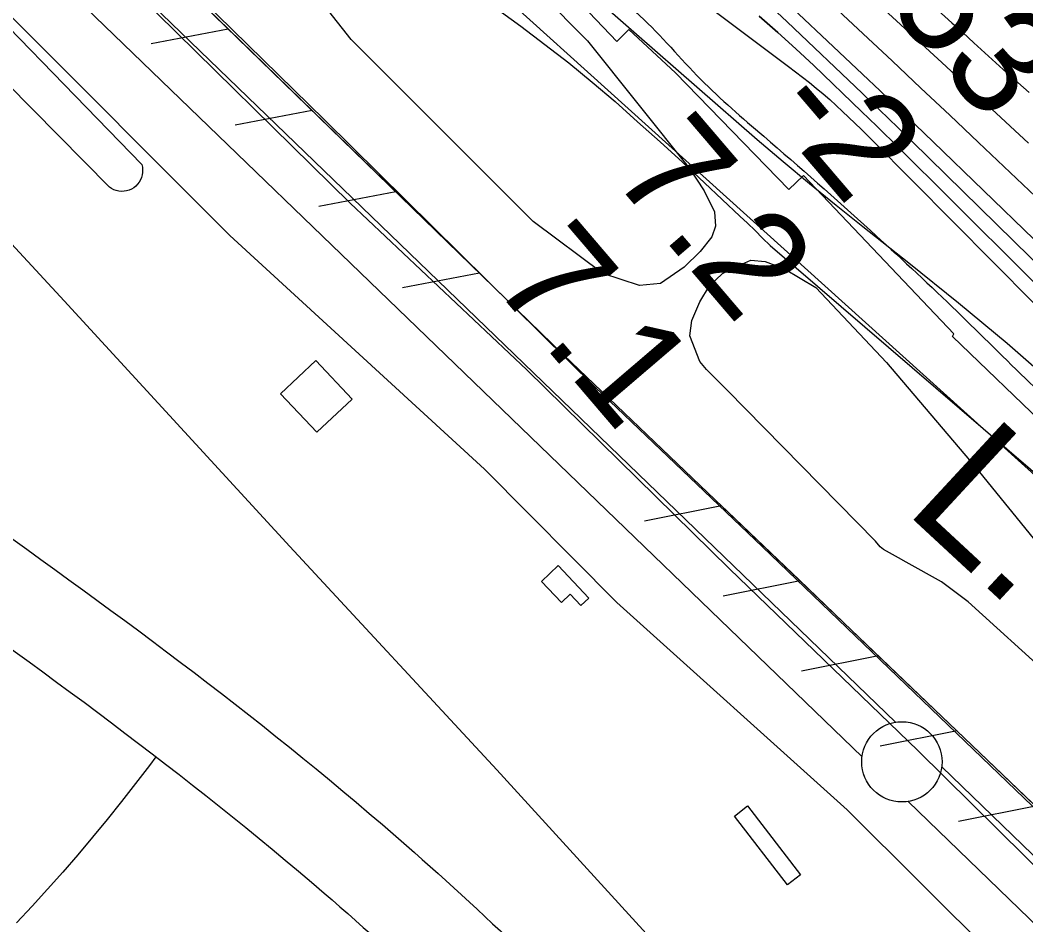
# Model space of a CAD drawing. Extents: x 3684037 to 3722149, y 433263 to 459021.
# Drawn here: x 3697510 to 3698136, y 455107 to 455671 of the extents above; entities that cross this region are included whole.
import ezdxf

# ---------------------------------------------------------------- set-up
doc = ezdxf.new("R2010")
doc.units = 0
for name, color, linetype in [('V-BLDG-OTLN', 7, 'Continuous'), ('V-FLOD-BASE', 7, 'Continuous'), ('V-LEVE-TOET', 7, 'Continuous'), ('V-RAIL-TRAK', 7, 'Continuous'), ('V-RIVR-EDGE', 7, 'Continuous'), ('V-RIVR-RANG', 7, 'Continuous'), ('V-ROAD-CNTR', 7, 'Continuous'), ('V-RRAP-FSHR', 7, 'Continuous'), ('V-RRAP-RVMT', 7, 'Continuous'), ('V-SITE-VEGE', 7, 'Continuous'), ('V-SURV-LINE', 7, 'Continuous'), ('V-TOPO-DPTH', 7, 'Continuous'), ('V-TOPO-MAJR', 7, 'Continuous'), ('V-TOPO-MINR', 7, 'Continuous'), ('V-TOPO-WATR', 7, 'Continuous'), ('V-TOPO-WATR-IDEN', 7, 'Continuous'), ('V-UTIL-IDEN', 7, 'Continuous')]:
    doc.layers.add(name, color=color, linetype=linetype)

msp = doc.modelspace()

# ---------------------------------------------------------------- linework, layer by layer
at = {"layer": 'V-BLDG-OTLN'}
for points in [[(3697694, 455458.68), (3697716.52, 455434.64), (3697694.52, 455414.04), (3697672.01, 455438.07)], [(3697844.85, 455331.02), (3697864, 455310.86), (3697859.11, 455306.21), (3697852.46, 455313.21), (3697847.07, 455308.09), (3697834.57, 455321.25)], [(3697987.73, 455132.24), (3697954.6, 455175.15), (3697962.77, 455181.45), (3697995.9, 455138.55)]]:
    msp.add_lwpolyline(points, close=True, dxfattribs=at)
at = {"layer": 'V-FLOD-BASE'}
msp.add_lwpolyline([(3698202.5, 455083.9), (3698068.91, 455216.01), (3697951.59, 455328.98), (3697825.35, 455452.96), (3697715.38, 455556.76), (3697583.1, 455686.77), (3697460.8, 455799.74), (3697345.58, 455915.08), (3697265.27, 455991.88), (3697127.22, 456122.9)], dxfattribs=at)
at = {"layer": 'V-LEVE-TOET'}
for points in [[(3697153.73, 456136.93), (3697270.26, 456020.81), (3697387.05, 455908.36), (3697556.33, 455748.74), (3697699.37, 455608.5), (3697867.87, 455442.05), (3697972.06, 455342.71), (3698161.29, 455161.06), (3698333.19, 454999.34), (3698450.25, 454879.55), (3698589.36, 454738), (3698747.09, 454581.51), (3698917.43, 454417.42), (3699101.15, 454240.23), (3699306.65, 454041.81), (3699494.04, 453863.57), (3699694.03, 453672.75), (3699815.28, 453558.99)], [(3698206.51, 454995.59), (3698116.75, 455087.59), (3698024.89, 455179.07), (3697881.33, 455308.03), (3697798.92, 455391.12), (3697640.4, 455536.59), (3697502.08, 455675), (3697398.67, 455778.53), (3697226.25, 455935.28), (3697136.01, 456048.24)]]:
    msp.add_lwpolyline(points, dxfattribs=at)
at = {"layer": 'V-RAIL-TRAK'}
msp.add_lwpolyline([(3697155.21, 455910.82), (3697233.33, 455825.82), (3697388.03, 455657.11), (3697537.3, 455495.89), (3697677.77, 455342.94), (3697806.6, 455203.94), (3697919.13, 455080.7), (3698031.14, 454959.79), (3698197.74, 454778.93)], dxfattribs=at)
at = {"layer": 'V-RIVR-EDGE'}
msp.add_spline([(3696491.01, 456956.98), (3696499.46, 456945.34), (3696522.43, 456915.36), (3696551.06, 456881.73), (3696592.6, 456839.57), (3696607.93, 456824.57), (3696661.56, 456762.17), (3696696.26, 456732.56), (3696736.59, 456690.41), (3696782.99, 456647.43), (3696798.72, 456631.62), (3696862.88, 456574.85), (3696899.59, 456542.81), (3696931.08, 456518.47), (3696942.36, 456503.48), (3696952.45, 456494.97), (3696962.14, 456487.66), (3696987.16, 456470.62), (3697014.61, 456451.55), (3697061.04, 456420.29), (3697092.52, 456395.55), (3697134.08, 456360.67), (3697166.78, 456335.52), (3697185.73, 456316.47), (3697201.46, 456298.23), (3697211.53, 456284.46), (3697233.7, 456256.1), (3697255.88, 456230.97), (3697279.27, 456203.82), (3697316.37, 456164.91), (3697353.48, 456123.98), (3697376.87, 456099.66), (3697406.33, 456076.13), (3697430.14, 456057.88), (3697450.33, 456044.89), (3697520.13, 455982.44), (3697544.34, 455963.37), (3697581.9, 455942.25), (3697614.61, 455926), (3697632.78, 455913.82), (3697662.24, 455891.91), (3697710.26, 455848.12), (3697757.45, 455800.7), (3697792.14, 455767.05), (3697833.3, 455729.34), (3697868.4, 455696.9), (3697895.83, 455673.38), (3697933.75, 455633.66), (3697972.88, 455598.38), (3698039.46, 455539.58), (3698090.29, 455492.15), (3698135.88, 455447.55), (3698177.02, 455406.61), (3698217.74, 455359.2), (3698254.45, 455321.1), (3698281.47, 455292.72), (3698316.18, 455265.55), (3698357.36, 455240.78), (3698381.98, 455222.12), (3698407.8, 455194.96), (3698430.77, 455163.36), (3698450.93, 455141.88), (3698487.66, 455113.89), (3698517.53, 455091.17), (3698534.07, 455076.97), (3698556.24, 455049.42), (3698582.46, 455019.84), (3698614.72, 454987.01), (3698657.08, 454947.27), (3698691.37, 454913.62), (3698718, 454887.28), (3698807.16, 454806.58), (3698837.41, 454775.78), (3698881.4, 454739.68), (3698910.45, 454713.73), (3698949.18, 454677.64), (3698989.11, 454637.11), (3699039.14, 454591.7), (3699066.57, 454562.92), (3699088.77, 454545.47), (3699187.23, 454465.17), (3699228.39, 454429.88), (3699268.34, 454393.8), (3699300.6, 454360.56), (3699328.84, 454330.56), (3699382.5, 454285.14), (3699427.29, 454244.19), (3699474.49, 454199.59), (3699500.3, 454170.41), (3699532.57, 454139.2), (3699563.24, 454114.46), (3699588.66, 454093.77), (3699608.43, 454073.91), (3699636.65, 454041.49), (3699659.24, 454015.55), (3699675.77, 453998.53), (3699726.99, 453942.6), (3699768.93, 453898.01), (3699807.65, 453854.65), (3699829.44, 453837.61), (3699865.77, 453811.24), (3699885.13, 453793.8), (3699924.68, 453762.57), (3699939.63, 453754.85), (3699950.95, 453754.42), (3699975.6, 453746.67), (3700001.84, 453731.24), (3700023.64, 453714.2), (3700032.9, 453700.84), (3700036.11, 453688.7), (3700042.15, 453679.38), (3700052.63, 453667.23), (3700065.94, 453651.02), (3700072.38, 453638.47), (3700079.63, 453627.94), (3700095.35, 453607.27), (3700141.31, 453551.36), (3700161.45, 453521.38), (3700185.64, 453491.4), (3700219.92, 453452.9), (3700237.25, 453429.81), (3700255.39, 453407.52), (3700340.92, 453326.44), (3700393.37, 453280.61), (3700435.74, 453243.71), (3700480.94, 453207.61), (3700509.2, 453188.54), (3700535.04, 453172.3), (3700559.26, 453156.47), (3700600.44, 453130.89), (3700613.76, 453121.15), (3700623.46, 453116.28), (3700639.19, 453100.47), (3700647.65, 453090.74), (3700674.71, 453074.9), (3700691.25, 453060.71), (3700727.58, 453033.93), (3700758.25, 453008.78), (3700801.44, 452977.54), (3700837.37, 452952.38), (3700871.67, 452924.8), (3700903.95, 452898.44), (3700927.77, 452880.99), (3700958.44, 452857.86), (3701015.34, 452807.99), (3701048.43, 452780.41), (3701075.48, 452762.95), (3701104.95, 452743.47), (3701127.16, 452730.88), (3701156.63, 452713.42), (3701182.87, 452695.56), (3701204.67, 452682.16), (3701235.37, 452666.32), (3701255.56, 452654.14), (3701285.83, 452633.03), (3701312.86, 452607.09), (3701321.33, 452599.79), (3701332.23, 452591.67), (3701350.39, 452577.48), (3701370.57, 452560.44), (3701389.13, 452544.63), (3701408.91, 452532.04), (3701434.36, 452518.63), (3701456.18, 452512.11), (3701467.08, 452506.42), (3701486.05, 452491.01), (3701499.77, 452482.08), (3701518.75, 452468.28), (3701537.72, 452454.08), (3701554.26, 452439.49), (3701575.24, 452422.85), (3701592.2, 452410.28), (3701622.47, 452387.15), (3701647.09, 452368.49), (3701696.32, 452326.72), (3701727.79, 452300.36), (3701754.02, 452278.86), (3701780.66, 452258.17), (3701815.38, 452234.23), (3701863.81, 452194.89), (3701890.45, 452176.22), (3701916.7, 452162), (3701938.89, 452143.34), (3701962.31, 452129.94), (3701986.93, 452112.09), (3702011.95, 452090.6), (3702032.94, 452074.37), (3702051.1, 452058.55), (3702109.2, 452006.65), (3702158.04, 451973.37), (3702192.75, 451944.17), (3702212.11, 451923.9), (3702228.25, 451910.12), (3702239.56, 451906.04), (3702258.94, 451893.46), (3702276.69, 451876.03), (3702294.85, 451861.43), (3702325.52, 451839.11), (3702353.77, 451816.4), (3702388.48, 451789.62), (3702409.06, 451772.59), (3702442.56, 451743.39), (3702493.4, 451700.4), (3702516.8, 451677.7), (3702543.84, 451656.2), (3702589.05, 451624.55), (3702615.68, 451603.86), (3702648.37, 451577.9), (3702681.06, 451551.13), (3702714.15, 451522.34), (3702744.82, 451496.38), (3702761.76, 451479.36), (3702791.61, 451448.55), (3702806.52, 451427.89), (3702821.83, 451408.04), (3702843.21, 451386.55), (3702872.26, 451361.01), (3702910.6, 451327.75), (3702933.18, 451303.03), (3702957.78, 451275.47), (3702989.23, 451239), (3703050.15, 451184.26), (3703086.05, 451144.95), (3703114.68, 451113.34), (3703144.52, 451080.11), (3703160.65, 451061.87), (3703178, 451046.86), (3703202.6, 451019.71), (3703240.51, 450979.58), (3703264.72, 450956.48), (3703289.72, 450930.13), (3703316.74, 450902.16), (3703339.74, 450878.65), (3703374.42, 450840.15), (3703418.36, 450788.28), (3703459.08, 450738.85), (3703496.19, 450699.53), (3703592.58, 450595.78), (3703613.16, 450579.55), (3703630.9, 450558.88), (3703650.24, 450530.53), (3703671.59, 450496.51), (3703693.35, 450468.15), (3703725.21, 450432.89), (3703758.29, 450400.86), (3703788.55, 450373.7), (3703807.1, 450353.03), (3703820.41, 450338.03), (3703842.98, 450309.27), (3703868.37, 450275.64), (3703879.24, 450255.8), (3703887.68, 450233.54), (3703893.72, 450223.82), (3703916.29, 450193.44), (3703936.04, 450167.51), (3703950.95, 450147.66), (3704020.69, 450060.95), (3704036.82, 450041.5), (3704044.07, 450029.75), (3704061.81, 450007.88), (3704081.17, 449986.4), (3704102.92, 449954.4), (3704113.39, 449937.79), (3704138.38, 449903.36), (3704157.73, 449880.26), (3704175.46, 449851.91), (3704189.15, 449830.04), (3704204.88, 449813.42), (3704221.81, 449792.76), (3704273.77, 449711.76), (3704281.41, 449690.71), (3704297.12, 449666.01), (3704324.1, 449622.27), (3704340.63, 449601.6), (3704382.92, 449535.99), (3704402.67, 449506.83), (3704415.95, 449482.53), (3704431.66, 449459.44), (3704449.4, 449437.16), (3704471.98, 449410.42), (3704491.34, 449390.55), (3704521.18, 449354.9), (3704545.76, 449323.7), (3704553.81, 449308.31), (3704563.07, 449292.11), (3704576.77, 449271.05), (3704594.9, 449242.3), (3704618.66, 449204.23), (3704654.93, 449156.02), (3704685.15, 449111.87), (3704709.72, 449071.77), (3704733.89, 449034.11), (3704765.72, 448985.91), (3704789.88, 448945.01), (3704815.26, 448906.53), (3704829.35, 448881.42), (3704849.89, 448850.24), (3704868.83, 448820.67), (3704884.95, 448801.63), (3704901.08, 448780.96), (3704913.97, 448762.33), (3704925.64, 448740.06), (3704932.48, 448726.7), (3704949.8, 448698.35), (3704967.55, 448682.54), (3704988.15, 448670.76), (3705014.8, 448656.95), (3705046.3, 448639.88), (3705064.06, 448624.47), (3705092.28, 448592.05), (3705105.17, 448573.42), (3705120.49, 448553.97), (3705145.89, 448522.77), (3705180.17, 448483.87), (3705197.5, 448460.37), (3705228.52, 448416.22), (3705268.84, 448365.58), (3705295.84, 448328.31), (3705331.7, 448279.29), (3705359.5, 448238.78), (3705380.04, 448203.15), (3705402.15, 448152.55), (3705422.25, 448101.95), (3705439.55, 448066.32), (3705459.26, 448025.43)], degree=3, dxfattribs=at)
at = {"layer": 'V-ROAD-CNTR'}
msp.add_lwpolyline([(3697594.41, 455212.04), (3697590.41, 455206.66), (3697581.77, 455195.33), (3697572.98, 455184.1), (3697564.06, 455172.97), (3697554.99, 455161.95), (3697545.78, 455151.04), (3697536.44, 455140.25), (3697526.97, 455129.57), (3697517.36, 455119.01), (3697507.63, 455108.56)], dxfattribs=at)
for points in [[(3695024.26, 456943.19), (3695152.05, 456769.66), (3695409.78, 456485.53), (3695651.24, 456283.54), (3695889.42, 456120.4), (3696136.9, 455985.67), (3696236.4, 455936), (3696393.98, 455863.1), (3696621.91, 455754.86), (3696886.15, 455629.63), (3697071.32, 455542.44), (3697240.73, 455456.72), (3697428.87, 455333.08), (3697699.25, 455127.1), (3697849.65, 454985.45), (3697955.21, 454875.38)], [(3695071.86, 456943.74), (3695242.46, 456743.25), (3695448.62, 456525.95), (3695685.06, 456328.17), (3695918.67, 456168.15), (3696162.77, 456035.27), (3696260.63, 455986.42), (3696417.72, 455913.75), (3696645.88, 455805.39), (3696910.04, 455680.2), (3697095.87, 455592.7), (3697268.8, 455505.19), (3697461.21, 455378.75), (3697735.46, 455169.82), (3697889.04, 455025.19), (3697995.58, 454914.09)]]:
    msp.add_spline(points, degree=3, dxfattribs=at)
at = {"layer": 'V-RRAP-FSHR'}
for p, q in [((3697639.46, 455665.09), (3697591.5, 455655.9)), ((3697639.46, 455665.09), (3697591.5, 455655.9)), ((3697691.63, 455614.44), (3697643.67, 455605.25)), ((3697691.63, 455614.44), (3697643.67, 455605.25)), ((3697743.8, 455563.8), (3697695.84, 455554.61)), ((3697743.8, 455563.8), (3697695.84, 455554.61)), ((3697795.96, 455513.15), (3697748.01, 455503.96)), ((3697795.96, 455513.15), (3697748.01, 455503.96)), ((3697946.63, 455368.33), (3697898.74, 455358.78)), ((3697946.63, 455368.33), (3697898.74, 455358.78)), ((3697995.51, 455321.6), (3697947.62, 455312.04)), ((3697995.51, 455321.6), (3697947.62, 455312.04)), ((3698044.39, 455274.86), (3697996.5, 455265.31)), ((3698044.39, 455274.86), (3697996.5, 455265.31)), ((3698093.27, 455228.13), (3698045.38, 455218.57)), ((3698093.27, 455228.13), (3698045.38, 455218.57)), ((3698142.15, 455181.39), (3698094.26, 455171.84)), ((3698142.15, 455181.39), (3698094.26, 455171.84))]:
    msp.add_line(p, q, dxfattribs=at)
for points in [[(3696447.93, 456956.48), (3696463.25, 456935.99), (3696844.22, 456552.5), (3697679.41, 455804.34), (3698342.54, 455206.3), (3699589.55, 454026.74), (3700353.91, 453272.26), (3701350.8, 452530.88), (3702244.12, 451846.27), (3702849.02, 451331.23), (3704120.54, 449801.08)], [(3699608.32, 453764.99), (3698942.28, 454403.32), (3698483.96, 454854.58), (3697848.52, 455462.13), (3697274.66, 456019.23), (3697081.89, 456207.85), (3696992.11, 456256.91), (3696884.22, 456309.72), (3696557.72, 456473.71), (3696268.82, 456627.64), (3696096.68, 456755.28), (3695962.9, 456869.31), (3695886.31, 456949.81)], [(3697639.85, 455664.71), (3697587.68, 455715.36)], [(3697692.02, 455614.07), (3697639.85, 455664.71)], [(3697744.19, 455563.42), (3697692.01, 455614.07)], [(3697796.35, 455512.78), (3697744.18, 455563.42)], [(3697995.16, 455321.93), (3697946.28, 455368.66)], [(3698044.04, 455275.19), (3697995.16, 455321.93)], [(3698092.92, 455228.46), (3698044.04, 455275.19)], [(3698141.8, 455181.72), (3698092.92, 455228.46)]]:
    msp.add_lwpolyline(points, dxfattribs=at)
at = {"layer": 'V-RRAP-RVMT'}
for p, q in [((3697881.48, 455657.36), (3697780.77, 455763.64)), ((3697888.93, 455664.82), (3697881.48, 455657.36)), ((3697918.04, 455637.87), (3697888.93, 455664.82)), ((3697988.54, 455565.28), (3697918.04, 455637.87)), ((3697997.6, 455573.94), (3697988.54, 455565.28)), ((3698091.3, 455475.34), (3697997.6, 455573.94)), ((3698090.53, 455473.63), (3698091.3, 455475.34)), ((3698199.19, 455369.03), (3698090.53, 455473.63))]:
    msp.add_line(p, q, dxfattribs=at)
at = {"layer": 'V-SITE-VEGE'}
for points in [[(3697805.9, 455715.6), (3697863.09, 455657.71), (3697926.76, 455578.36), (3697935.82, 455564.4), (3697942.29, 455551.21), (3697942.82, 455542.42), (3697940.49, 455535.7), (3697933.26, 455526.64), (3697923.44, 455516.81), (3697908.71, 455506.71), (3697895.52, 455505.41), (3697872.75, 455512.89), (3697829.29, 455545.19), (3697715.95, 455658.64), (3697642.44, 455751.96)], [(3697453.95, 455716.36), (3697585.55, 455580.67), (3697585.94, 455579.09), (3697586.12, 455577.47), (3697586.09, 455575.84), (3697585.86, 455574.23), (3697585.43, 455572.66), (3697584.8, 455571.16), (3697583.99, 455569.75), (3697583.01, 455568.46), (3697581.87, 455567.29), (3697580.6, 455566.29), (3697579.2, 455565.44), (3697577.71, 455564.79), (3697576.16, 455564.32), (3697574.55, 455564.06), (3697572.93, 455563.99), (3697571.31, 455564.15), (3697569.72, 455564.49), (3697568.19, 455565.04), (3697566.74, 455565.77), (3697565.39, 455566.68), (3697437.67, 455696.18)], [(3698151.43, 455261.97), (3698100.2, 455308.48), (3698083.64, 455320.89), (3698061.65, 455333.29), (3698056.73, 455335.87), (3698047.42, 455341.03), (3698045.35, 455342.84), (3698042.5, 455346.2), (3697950.12, 455440.28), (3697937.18, 455453.2), (3697933.04, 455458.11), (3697926.83, 455474.14), (3697928.11, 455483.71), (3697933.02, 455495.35), (3697939.22, 455505.18), (3697947.23, 455512.94), (3697955.5, 455517.09), (3697964.81, 455521.23), (3697973.86, 455520.46), (3697985.76, 455515.81), (3698005.42, 455504.19), (3698049.42, 455457.41), (3698104.54, 455392.53), (3698166.91, 455316.03)]]:
    msp.add_lwpolyline(points, dxfattribs=at)
at = {"layer": 'V-SURV-LINE'}
for points in [[(3697087.53, 456166.79), (3698055, 455233.55)], [(3698034.18, 455211.96), (3697066.71, 456145.19)], [(3698083.75, 455205.79), (3699196.38, 454130.25)], [(3699175.53, 454108.67), (3698062.91, 455184.21)]]:
    msp.add_lwpolyline(points, dxfattribs=at)
msp.add_circle((3698058.97, 455208.89), 25, dxfattribs=at)
at = {"layer": 'V-TOPO-DPTH'}
for points in [[(3698173.65, 455530.9), (3698106.71, 455594.41), (3698088.77, 455611.39), (3698070.8, 455628.34), (3698052.8, 455645.25), (3698034.77, 455662.14), (3697950.07, 455741.31)], [(3697950.07, 455741.31), (3698034.77, 455662.14), (3698052.8, 455645.25), (3698070.8, 455628.34), (3698088.77, 455611.39), (3698106.71, 455594.41), (3698173.65, 455530.9)], [(3697840.23, 455708.86), (3697893.62, 455661.8), (3697968.88, 455596.39), (3697985.07, 455582.53), (3698001.4, 455568.84), (3698017.92, 455555.38), (3698034.58, 455542.1), (3698063.3, 455519.54), (3698094.12, 455494.73), (3698124.52, 455469.44), (3698154.3, 455443.43)], [(3698203.87, 455473.78), (3698078.49, 455594.89), (3698067.5, 455605.48), (3698056.49, 455616.04), (3698045.44, 455626.58), (3698034.38, 455637.08), (3697972.8, 455695.38)], [(3697972.8, 455695.38), (3698034.38, 455637.08), (3698045.44, 455626.58), (3698056.49, 455616.04), (3698067.5, 455605.48), (3698078.49, 455594.89), (3698203.87, 455473.78)], [(3698137.7, 455594.09), (3698112.08, 455617.94), (3698086.42, 455641.76), (3698060.72, 455665.53), (3698035, 455689.27)], [(3698035, 455689.27), (3698060.72, 455665.53), (3698086.42, 455641.76), (3698112.08, 455617.94), (3698137.7, 455594.09)], [(3697970.12, 455673.01), (3697981.62, 455663.02), (3697992.9, 455652.77), (3698004.03, 455642.35), (3698033.86, 455613.78), (3698038.57, 455609.24), (3698043.27, 455604.69), (3698047.93, 455600.11), (3698052.58, 455595.51), (3698339.02, 455310.8)], [(3698339.02, 455310.8), (3698052.58, 455595.51), (3698047.93, 455600.11), (3698043.27, 455604.69), (3698038.57, 455609.24), (3698033.86, 455613.78), (3698004.03, 455642.35), (3697992.9, 455652.77), (3697981.62, 455663.02), (3697970.12, 455673.01)]]:
    msp.add_lwpolyline(points, dxfattribs=at)
at = {"layer": 'V-TOPO-MAJR'}
msp.add_lwpolyline([(3697914.47, 455828.01), (3698089.99, 455669.06), (3698096.85, 455662.84), (3698103.7, 455656.61), (3698110.54, 455650.38), (3698117.38, 455644.14), (3698124.24, 455637.92), (3698131.15, 455631.76), (3698138.11, 455625.66)], dxfattribs=at)
at = {"layer": 'V-TOPO-MINR'}
for points in [[(3697950.07, 455741.31), (3698034.77, 455662.14), (3698052.8, 455645.25), (3698070.8, 455628.34), (3698088.77, 455611.39), (3698106.71, 455594.41), (3698173.65, 455530.9)], [(3697857.27, 455740.19), (3697988.42, 455641.77), (3697992.77, 455638.46), (3697997.1, 455635.13), (3698001.38, 455631.74), (3698005.64, 455628.31), (3698009.84, 455624.82), (3698013.97, 455621.25), (3698018.01, 455617.58), (3698022, 455613.84), (3698033.57, 455602.69), (3698035.3, 455601.02), (3698037.03, 455599.33), (3698038.74, 455597.63), (3698040.44, 455595.93), (3698417.1, 455216.24)], [(3697731.3, 455732.54), (3697821.61, 455666.82), (3697836.66, 455655.56), (3697851.49, 455644.02), (3697866, 455632.09), (3697880.31, 455619.89), (3697894.38, 455607.41), (3697908.37, 455594.84), (3697922.22, 455582.13), (3697935.99, 455569.32), (3697957.94, 455548.68), (3697962.73, 455544.14), (3697967.5, 455539.58), (3697972.24, 455534.99), (3697976.96, 455530.38), (3698566.51, 455023.96)], [(3697972.8, 455695.38), (3698034.38, 455637.08), (3698045.44, 455626.58), (3698056.49, 455616.04), (3698067.5, 455605.48), (3698078.49, 455594.89), (3698203.87, 455473.78)], [(3697968.54, 455687.35), (3697987.54, 455669.61), (3698034.13, 455625.23), (3698041.95, 455617.75), (3698049.75, 455610.25), (3698057.51, 455602.72), (3698065.25, 455595.17), (3698265.22, 455399.2)], [(3698035, 455689.27), (3698060.72, 455665.53), (3698086.42, 455641.76), (3698112.08, 455617.94), (3698137.7, 455594.09)], [(3697970.12, 455673.01), (3697981.62, 455663.02), (3697992.9, 455652.77), (3698004.03, 455642.35), (3698033.86, 455613.78), (3698038.57, 455609.24), (3698043.27, 455604.69), (3698047.93, 455600.11), (3698052.58, 455595.51), (3698339.02, 455310.8)]]:
    msp.add_lwpolyline(points, dxfattribs=at)
at = {"layer": 'V-TOPO-WATR'}
msp.add_lwpolyline([(3697840.23, 455708.86), (3697893.62, 455661.8), (3697968.88, 455596.39), (3697985.07, 455582.53), (3698001.4, 455568.84), (3698017.92, 455555.38), (3698034.58, 455542.1), (3698063.3, 455519.54), (3698094.12, 455494.73), (3698124.52, 455469.44), (3698154.3, 455443.43)], dxfattribs=at)
at = {"layer": 'V-UTIL-IDEN'}
for points in [[(3699608.32, 453764.99), (3698942.28, 454403.32), (3698483.96, 454854.58), (3697848.52, 455462.13), (3697274.66, 456019.23), (3697081.89, 456207.85), (3696992.11, 456256.91), (3696884.22, 456309.72), (3696557.72, 456473.71), (3696268.82, 456627.64), (3696096.68, 456755.28), (3695962.9, 456869.31), (3695886.31, 456949.81)], [(3697639.85, 455664.71), (3697587.68, 455715.36)], [(3697692.02, 455614.07), (3697639.85, 455664.71)], [(3697744.19, 455563.42), (3697692.01, 455614.07)], [(3697796.35, 455512.78), (3697744.18, 455563.42)], [(3697995.16, 455321.93), (3697946.28, 455368.66)], [(3698044.04, 455275.19), (3697995.16, 455321.93)], [(3698092.92, 455228.46), (3698044.04, 455275.19)], [(3698141.8, 455181.72), (3698092.92, 455228.46)]]:
    msp.add_lwpolyline(points, dxfattribs=at)

# ---------------------------------------------------------------- texts
at = {"layer": 'V-RIVR-RANG'}
for s, rotation, p in [('-53', 310.81328, (3698029.23, 455702.77)), ('-2', 310.52833, (3697974.16, 455613.94)), ('7.2', 310.52833, (3697876.55, 455574.23)), ('7.1', 310.52833, (3697802.25, 455507.25))]:
    msp.add_text(s, height=67, rotation=rotation, dxfattribs=at).set_placement(p)
at = {"layer": 'V-TOPO-WATR-IDEN'}
msp.add_text('L.W.R.P.', height=83, rotation=317.19679, dxfattribs=at).set_placement((3698059.49, 455365.73))

doc.saveas('drawing.dxf')
